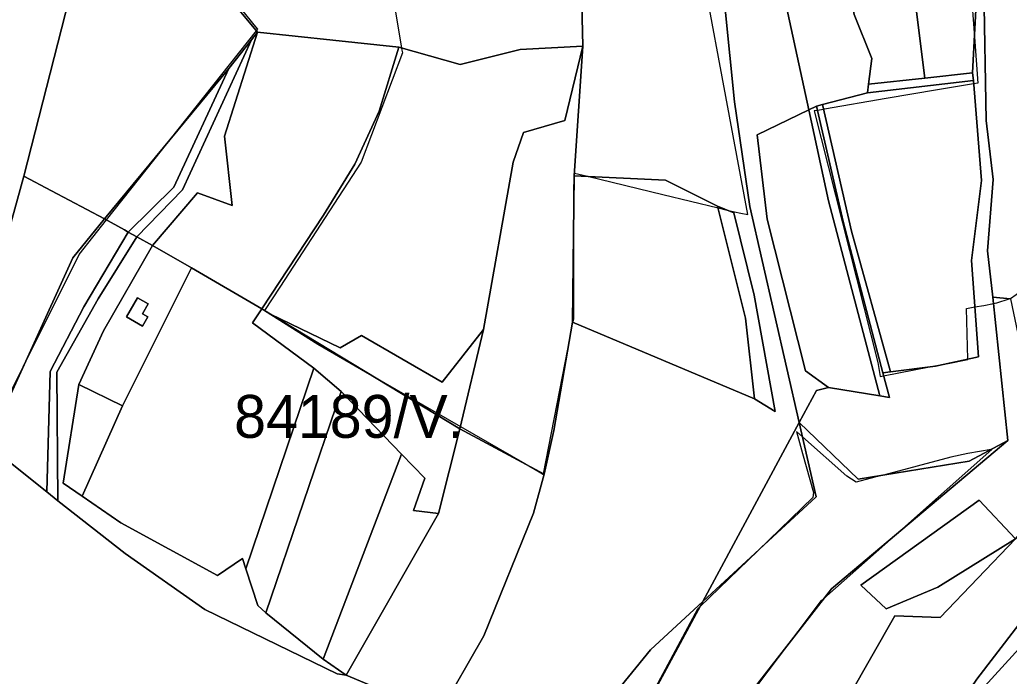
# Model space of a CAD drawing. Extents: x -477304 to -465429, y -1159113 to -1149210.
# Drawn here: x -472127.9 to -471781.8, y -1154340.7 to -1154111.1 of the extents above; entities that cross this region are included whole.
import ezdxf

# ---------------------------------------------------------------- set-up
doc = ezdxf.new("R2010")
doc.units = 0
for name, color, linetype in [('BPEJ_s', 7, 'Continuous'), ('ostatni_s', 7, 'Continuous'), ('PUPFL_s', 7, 'Continuous'), ('trav_porost_s', 7, 'Continuous'), ('zahrada_s', 7, 'Continuous')]:
    doc.layers.add(name, color=color, linetype=linetype)

msp = doc.modelspace()

# ---------------------------------------------------------------- linework, layer by layer
at = {"layer": 'BPEJ_s'}
for points in [[(-472004.52, -1154059.81), (-471994.33, -1154120.97), (-471994.21, -1154121.69), (-471994.05, -1154122.61), (-472008.5, -1154160.86), (-472036.97, -1154204.63), (-472042.28, -1154212.78), (-472023.59, -1154224.6), (-472004.72, -1154235.49), (-471973.74, -1154253.36), (-471951.23, -1154266.35), (-471946.24, -1154269.22), (-471944.69, -1154270.12), (-471944.65, -1154269.9), (-471936.21, -1154226.36), (-471934.38, -1154216.96), (-471934.13, -1154215.68), (-471934.13, -1154179.18), (-471934.13, -1154169.78), (-471933.99, -1154167.43), (-471933.88, -1154165.62), (-471933.83, -1154164.76), (-471929.29, -1154165.85), (-471902.91, -1154172.17), (-471883.62, -1154176.87), (-471880.4, -1154177.66), (-471877.83, -1154178.28), (-471875.63, -1154178.71), (-471873.17, -1154179.2), (-471895.89, -1154057.17)], [(-471929.29, -1154165.85), (-471902.91, -1154172.17), (-471883.62, -1154176.87), (-471880.4, -1154177.66), (-471877.83, -1154178.28), (-471875.63, -1154178.71), (-471873.17, -1154179.2), (-471895.89, -1154057.17)], [(-472004.52, -1154059.81), (-471994.33, -1154120.97), (-471994.21, -1154121.69), (-471994.05, -1154122.61), (-472008.5, -1154160.86), (-472036.97, -1154204.63), (-472042.28, -1154212.78), (-472023.59, -1154224.6), (-472004.72, -1154235.49), (-471973.74, -1154253.36), (-471951.23, -1154266.35), (-471946.24, -1154269.22), (-471944.69, -1154270.12), (-471944.65, -1154269.9), (-471936.21, -1154226.36), (-471934.38, -1154216.96), (-471934.13, -1154215.68), (-471934.13, -1154179.18), (-471934.13, -1154169.78), (-471933.99, -1154167.43), (-471933.88, -1154165.62), (-471933.83, -1154164.76), (-471929.29, -1154165.85)], [(-472137.69, -1154254.35), (-472126.75, -1154232.46), (-472107.09, -1154193.16), (-472097.54, -1154181.12), (-472072.46, -1154149.52), (-472045.06, -1154114.98), (-472044.62, -1154114.42), (-472045.9, -1154112.84), (-472050.19, -1154107.53), (-472059.27, -1154096.3), (-472069.27, -1154083.94)], [(-471795.17, -1154100.09), (-471793.92, -1154117.15), (-471792.74, -1154133.3), (-471794.21, -1154133.54), (-471806.89, -1154135.59), (-471824.79, -1154138.66), (-471846.38, -1154142.37), (-471846.55, -1154142.4), (-471846.73, -1154142.44), (-471848.84, -1154142.8), (-471850, -1154143), (-471827.68, -1154230.98), (-471826.86, -1154235.85), (-471825.69, -1154235.63), (-471809.62, -1154232.54), (-471806.51, -1154231.95), (-471803.07, -1154231.29), (-471796.19, -1154229.97), (-471796.2, -1154229.76), (-471796.68, -1154212.06), (-471793.77, -1154211.54), (-471790.64, -1154210.98), (-471787.26, -1154210.37), (-471786.04, -1154210.15), (-471781.79, -1154208.67), (-471781.7, -1154208.61)], [(-471795.17, -1154100.09), (-471793.92, -1154117.15), (-471792.74, -1154133.3), (-471794.21, -1154133.54), (-471806.89, -1154135.59)], [(-472137.69, -1154254.35), (-472126.75, -1154232.46), (-472107.09, -1154193.16), (-472097.54, -1154181.12), (-472072.46, -1154149.52), (-472045.06, -1154114.98), (-472044.62, -1154114.42), (-472045.9, -1154112.84), (-472050.19, -1154107.53)], [(-471806.89, -1154135.59), (-471824.79, -1154138.66), (-471846.38, -1154142.37), (-471846.55, -1154142.4), (-471846.73, -1154142.44), (-471848.84, -1154142.8), (-471850, -1154143), (-471827.68, -1154230.98), (-471826.86, -1154235.85), (-471825.69, -1154235.63), (-471809.62, -1154232.54), (-471806.51, -1154231.95), (-471803.07, -1154231.29), (-471796.19, -1154229.97), (-471796.2, -1154229.76), (-471796.68, -1154212.06), (-471793.77, -1154211.54), (-471790.64, -1154210.98), (-471787.26, -1154210.37), (-471786.04, -1154210.15), (-471781.79, -1154208.67), (-471781.7, -1154208.61)], [(-471912.04, -1154399.69), (-471855.58, -1154325.03), (-471847.44, -1154314.27), (-471846.65, -1154313.57), (-471821.16, -1154290.97), (-471820.19, -1154290.11), (-471787.83, -1154261.35), (-471788.13, -1154261.41), (-471796.24, -1154262.85), (-471802.18, -1154264.12), (-471825.76, -1154270.32), (-471828.78, -1154271.12), (-471835.33, -1154272.84), (-471838.52, -1154270.71), (-471854.05, -1154257.02), (-471856.2, -1154255.13), (-471854.03, -1154262.85), (-471850.2, -1154276.45), (-471850.42, -1154278.15), (-471869.64, -1154296.77), (-471889.96, -1154316.44), (-471890.79, -1154317.24), (-471935.82, -1154401.22)], [(-471912.04, -1154399.69), (-471855.58, -1154325.03), (-471847.44, -1154314.27), (-471846.65, -1154313.57), (-471821.16, -1154290.97), (-471820.19, -1154290.11), (-471787.83, -1154261.35), (-471788.13, -1154261.41), (-471796.24, -1154262.85), (-471802.18, -1154264.12), (-471825.76, -1154270.32), (-471828.78, -1154271.12), (-471835.33, -1154272.84), (-471838.52, -1154270.71), (-471854.05, -1154257.02), (-471856.2, -1154255.13), (-471854.03, -1154262.85), (-471850.2, -1154276.45), (-471850.42, -1154278.15), (-471869.64, -1154296.77), (-471889.96, -1154316.44), (-471890.79, -1154317.24), (-471935.82, -1154401.22)]]:
    msp.add_lwpolyline(points, dxfattribs=at)
at = {"layer": 'ostatni_s'}
for points in [[(-472089.95, -1154185.34), (-472074.01, -1154169.64), (-472054.75, -1154128.13), (-472046.86, -1154118.07), (-472071.02, -1154170.63), (-472087, -1154186.98)], [(-472114.93, -1154234.33), (-472114.63, -1154279.3), (-472118.45, -1154276.25), (-472117.31, -1154234.13), (-472105.56, -1154211.52), (-472089.95, -1154185.34), (-472087, -1154186.98), (-472100.47, -1154208.73)], [(-472083.1, -1154215.03), (-472084.94, -1154218.24), (-472090.58, -1154215.01), (-472086.75, -1154208.33), (-472083.02, -1154210.47), (-472085.01, -1154213.94)], [(-472041.82, -1154318.54), (-472044.67, -1154316.01), (-472048.8, -1154303.1), (-472025.1, -1154232.95), (-472015.45, -1154241.12)]]:
    msp.add_lwpolyline(points, close=True, dxfattribs=at)
at = {"layer": 'PUPFL_s'}
for points in [[(-471841.61, -1153878.07), (-471836.46, -1153915.86), (-471899.42, -1153971.4), (-471889.38, -1154008.16), (-471893.74, -1154052.75), (-471881.11, -1154107.33), (-471877.89, -1154139.79), (-471872.5, -1154176.44), (-471855.2, -1154252.01), (-471888.96, -1154314.59), (-471907.31, -1154331.52), (-471955.98, -1154391.34)], [(-471734.4, -1153905.75), (-471726.4, -1153959.93), (-471710.55, -1154003.53), (-471701.77, -1154028.61), (-471695.67, -1154044.05), (-471690.13, -1154061.98), (-471696.38, -1154070.81), (-471710.32, -1154086.43), (-471737.71, -1154129.54), (-471723.95, -1154151.12), (-471712.78, -1154176.98), (-471754.14, -1154191.03), (-471771.35, -1154201.7), (-471781.26, -1154208.65), (-471787.5, -1154208.08), (-471789.38, -1154191.93), (-471787.42, -1154166.99), (-471789.78, -1154146.28), (-471790.63, -1154099.78), (-471797.5, -1154043.85), (-471801.99, -1154021.33), (-471809.71, -1153954.36), (-471803.96, -1153939.59), (-471809.55, -1153887.46)], [(-471981.07, -1154353.65), (-471965.54, -1154326.58), (-471948.2, -1154283.67), (-471944.42, -1154270.02), (-471941.04, -1154254.76), (-471934.59, -1154216.87), (-471870.83, -1154243.66), (-471863.68, -1154248.06), (-471871.04, -1154207.41), (-471878.08, -1154178.62), (-471883.77, -1154176.26), (-471901.98, -1154167.18), (-471933.97, -1154165.62), (-471930.91, -1154120.34), (-471932.43, -1154055.71), (-471943.58, -1154011.28), (-471954.71, -1153974.57), (-471962.4, -1153954.64), (-471941.9, -1153949.55), (-471908.66, -1153937.46), (-471902.71, -1153931.9), (-471881.47, -1153912.02)], [(-472129.86, -1154087.81), (-472108.95, -1154082.78), (-472110.64, -1154103.7), (-472126.56, -1154165.78), (-472131.9, -1154185.3)], [(-471790.63, -1154099.78), (-471789.78, -1154146.28), (-471787.42, -1154166.99), (-471789.38, -1154191.93), (-471787.5, -1154208.08), (-471782.26, -1154258.3), (-471795.82, -1154265.47), (-471834.64, -1154271.76), (-471855.2, -1154252.01), (-471849.15, -1154240.79), (-471844.95, -1154239.68), (-471827.01, -1154242.67), (-471823.69, -1154243.22), (-471825.96, -1154234.59), (-471823.27, -1154234.25), (-471807.59, -1154232.29), (-471792.55, -1154228.95), (-471794.9, -1154195.31), (-471791.45, -1154167.34), (-471794.31, -1154132.34), (-471794.58, -1154129.64), (-471793.06, -1154100.8)], [(-471583.86, -1154490.96), (-471670.21, -1154492.33), (-471695.35, -1154463.3), (-471659.44, -1154426.99), (-471716.96, -1154340.3), (-471781.56, -1154355.08), (-471818.22, -1154378.77), (-471793.13, -1154341.75), (-471766.09, -1154306.48), (-471741.12, -1154276.97), (-471668.47, -1154252.77), (-471645.63, -1154265.51), (-471636.59, -1154269.05), (-471626.65, -1154273.16), (-471608.33, -1154269.66), (-471583.68, -1154248.83)]]:
    msp.add_lwpolyline(points, dxfattribs=at)
for points in [[(-471966.51, -1153936.68), (-471962.4, -1153954.64), (-471954.71, -1153974.57), (-471943.58, -1154011.28), (-471932.43, -1154055.71), (-471930.91, -1154120.34), (-471952.91, -1154121.48), (-471973.86, -1154126.7), (-471995.3, -1154120.7), (-472018.39, -1154118.27), (-472044.74, -1154115.37), (-472059.7, -1154097.39), (-472049, -1154070.03), (-472013.69, -1153973.29)], [(-471794.58, -1154129.64), (-471811.3, -1154131.55), (-471823.88, -1154031.15), (-471804.72, -1154027.04), (-471793.06, -1154100.8)], [(-471829.79, -1154124.58), (-471836.02, -1154109.24), (-471851.54, -1154036.22), (-471823.88, -1154031.15), (-471811.3, -1154131.55), (-471830.97, -1154133.67)], [(-471849.19, -1154141.26), (-471851.92, -1154142.59), (-471872.92, -1154045.39), (-471851.54, -1154036.22), (-471836.02, -1154109.24), (-471829.79, -1154124.58), (-471830.97, -1154133.67), (-471831.36, -1154136.63), (-471847.13, -1154140.72)], [(-472110.64, -1154103.7), (-472108.95, -1154082.78), (-472106.04, -1154041.27), (-472059.7, -1154097.39), (-472044.74, -1154115.37), (-472046.86, -1154118.07), (-472054.75, -1154128.13), (-472098.29, -1154180.7), (-472116.8, -1154170.98), (-472126.56, -1154165.78)], [(-471872.92, -1154045.39), (-471851.92, -1154142.59), (-471869.94, -1154151.37), (-471866.4, -1154180.86), (-471853.02, -1154233.87), (-471844.95, -1154239.68), (-471849.15, -1154240.79), (-471855.2, -1154252.01), (-471872.5, -1154176.44), (-471877.89, -1154139.79), (-471881.11, -1154107.33), (-471893.74, -1154052.75)], [(-472046.86, -1154118.07), (-472044.74, -1154115.37), (-472056.25, -1154151.79), (-472053.58, -1154176.08), (-472065.78, -1154171.6), (-472081.46, -1154190.05), (-472087, -1154186.98), (-472071.02, -1154170.63)], [(-472056.25, -1154151.79), (-472044.74, -1154115.37), (-472018.39, -1154118.27), (-471995.3, -1154120.7), (-472002.21, -1154143.01), (-472010.67, -1154161.59), (-472021.72, -1154179.43), (-472043.18, -1154212.24), (-472067.79, -1154197.85), (-472081.46, -1154190.05), (-472065.78, -1154171.6), (-472053.58, -1154176.08)], [(-472008.33, -1154221.51), (-472015.8, -1154225.83), (-472040.23, -1154214.01), (-472043.18, -1154212.24), (-472021.72, -1154179.43), (-472010.67, -1154161.59), (-472002.21, -1154143.01), (-471995.3, -1154120.7), (-471973.86, -1154126.7), (-471952.91, -1154121.48), (-471930.91, -1154120.34), (-471937.18, -1154146.38), (-471951.64, -1154150.57), (-471955.25, -1154160.89), (-471965.64, -1154219.46), (-471980.19, -1154237.83)], [(-471934.59, -1154216.87), (-471941.04, -1154254.76), (-471944.42, -1154270.02), (-471973.92, -1154254.12), (-471965.64, -1154219.46), (-471955.25, -1154160.89), (-471951.64, -1154150.57), (-471937.18, -1154146.38), (-471930.91, -1154120.34), (-471933.97, -1154165.62)], [(-472089.95, -1154185.34), (-472091.31, -1154184.6), (-472098.29, -1154180.7), (-472054.75, -1154128.13), (-472074.01, -1154169.64)], [(-471811.3, -1154131.55), (-471794.58, -1154129.64), (-471794.31, -1154132.34), (-471831.36, -1154136.63), (-471830.97, -1154133.67)], [(-471836.89, -1154184.99), (-471847.13, -1154140.72), (-471831.36, -1154136.63), (-471794.31, -1154132.34), (-471791.45, -1154167.34), (-471794.9, -1154195.31), (-471792.55, -1154228.95), (-471807.59, -1154232.29), (-471823.27, -1154234.25)], [(-471844.94, -1154174.41), (-471851.92, -1154142.59), (-471849.19, -1154141.26), (-471839.88, -1154181.67), (-471825.96, -1154234.59), (-471823.69, -1154243.22), (-471827.01, -1154242.67)], [(-471823.27, -1154234.25), (-471825.96, -1154234.59), (-471839.88, -1154181.67), (-471849.19, -1154141.26), (-471847.13, -1154140.72), (-471836.89, -1154184.99)], [(-471853.02, -1154233.87), (-471866.4, -1154180.86), (-471869.94, -1154151.37), (-471851.92, -1154142.59), (-471844.94, -1154174.41), (-471827.01, -1154242.67), (-471844.95, -1154239.68)], [(-472109.32, -1154194.4), (-472138.87, -1154258.95), (-472149, -1154248.98), (-472154.71, -1154243.06), (-472143.77, -1154210.95), (-472131.9, -1154185.3), (-472126.56, -1154165.78), (-472116.8, -1154170.98), (-472098.29, -1154180.7)], [(-471870.83, -1154243.66), (-471934.59, -1154216.87), (-471933.97, -1154165.62), (-471901.98, -1154167.18), (-471883.77, -1154176.26), (-471874.08, -1154215.47)], [(-471870.83, -1154243.66), (-471874.08, -1154215.47), (-471883.77, -1154176.26), (-471878.08, -1154178.62), (-471871.04, -1154207.41), (-471863.68, -1154248.06)], [(-472109.32, -1154194.4), (-472098.29, -1154180.7), (-472091.31, -1154184.6), (-472089.95, -1154185.34), (-472105.56, -1154211.52), (-472117.31, -1154234.13), (-472118.45, -1154276.25), (-472134.66, -1154263.23), (-472138.87, -1154258.95)], [(-471837.82, -1154347.78), (-471848.06, -1154350.73), (-471868.97, -1154369.01), (-471884.48, -1154408.39), (-471914.29, -1154400.4), (-471843.95, -1154310.1), (-471782.26, -1154258.3), (-471787.5, -1154208.08), (-471781.26, -1154208.65), (-471772.05, -1154252.6), (-471770.57, -1154253.93), (-471748.55, -1154273.72), (-471763.47, -1154290.85), (-471771.93, -1154283.95), (-471779.56, -1154292.63), (-471792.26, -1154279.16), (-471833.62, -1154308.86), (-471824.85, -1154317.17), (-471806.7, -1154309.59), (-471779.56, -1154292.63), (-471805.86, -1154320.16), (-471821.72, -1154319.63)], [(-471981.43, -1154283.83), (-471990.23, -1154282.68), (-471986.24, -1154271.38), (-471994.42, -1154263.08), (-472015.45, -1154241.12), (-472025.1, -1154232.95), (-472046.46, -1154217.13), (-472043.18, -1154212.24), (-472040.23, -1154214.01), (-471973.92, -1154254.12)], [(-471980.19, -1154237.83), (-471965.64, -1154219.46), (-471973.92, -1154254.12), (-472040.23, -1154214.01), (-472015.8, -1154225.83), (-472008.33, -1154221.51)], [(-471782.26, -1154258.3), (-471843.95, -1154310.1), (-471914.29, -1154400.4), (-471926.3, -1154475.13), (-471961.55, -1154462.05), (-471957.95, -1154398.09), (-471935.7, -1154401.24), (-471888.96, -1154314.59), (-471849.26, -1154277.96), (-471855.2, -1154252.01), (-471834.64, -1154271.76), (-471795.82, -1154265.47)], [(-471855.2, -1154252.01), (-471849.26, -1154277.96), (-471888.96, -1154314.59)], [(-471981.43, -1154283.83), (-471973.92, -1154254.12), (-471944.42, -1154270.02), (-471948.2, -1154283.67), (-471965.54, -1154326.58), (-471981.07, -1154353.65), (-471985.85, -1154352.04), (-472013.74, -1154340.31)], [(-472118.45, -1154276.25), (-472114.63, -1154279.3), (-472091, -1154297.81), (-472063.16, -1154317.31), (-472016.85, -1154339.92), (-472013.74, -1154340.31), (-471985.85, -1154352.04), (-471981.07, -1154353.65), (-472002.86, -1154394.15), (-472050.95, -1154379.38), (-472068.05, -1154373.16), (-472106.23, -1154357.73), (-472143.62, -1154354.24), (-472181.45, -1154349.57), (-472138.87, -1154258.95), (-472134.66, -1154263.23)], [(-471986.24, -1154271.38), (-471990.23, -1154282.68), (-471981.43, -1154283.83), (-472013.74, -1154340.31), (-472021.8, -1154334.74), (-471994.42, -1154263.08)], [(-471674.79, -1154269.38), (-471718.59, -1154289.97), (-471745.29, -1154324.08), (-471721.3, -1154284.54), (-471726.92, -1154281.54), (-471746.93, -1154296.63), (-471790.43, -1154344.3), (-471785.46, -1154348.33), (-471763.4, -1154337.64), (-471712.96, -1154324.74)], [(-471745.29, -1154324.08), (-471718.59, -1154289.97), (-471674.79, -1154269.38), (-471712.96, -1154324.74), (-471763.4, -1154337.64), (-471785.46, -1154348.33), (-471790.43, -1154344.3), (-471746.93, -1154296.63), (-471726.92, -1154281.54), (-471721.3, -1154284.54)], [(-471821.72, -1154319.63), (-471805.86, -1154320.16), (-471779.56, -1154292.63), (-471771.93, -1154283.95), (-471763.47, -1154290.85), (-471748.55, -1154273.72), (-471741.12, -1154276.97), (-471766.09, -1154306.48), (-471793.13, -1154341.75), (-471818.22, -1154378.77), (-471837.2, -1154392.79), (-471884.48, -1154408.39), (-471868.97, -1154369.01), (-471848.06, -1154350.73), (-471837.82, -1154347.78)], [(-471833.62, -1154308.86), (-471792.26, -1154279.16), (-471779.56, -1154292.63), (-471806.7, -1154309.59), (-471824.85, -1154317.17)], [(-471955.98, -1154391.34), (-471907.31, -1154331.52), (-471888.96, -1154314.59), (-471935.7, -1154401.24), (-471957.95, -1154398.09)]]:
    msp.add_lwpolyline(points, close=True, dxfattribs=at)
at = {"layer": 'trav_porost_s'}
for points in [[(-472050.03, -1154299.56), (-472048.8, -1154303.1), (-472044.67, -1154316.01), (-472041.82, -1154318.54), (-472021.8, -1154334.74), (-472013.74, -1154340.31), (-472016.85, -1154339.92), (-472063.16, -1154317.31), (-472091, -1154297.81), (-472114.63, -1154279.3), (-472114.93, -1154234.33), (-472100.47, -1154208.73), (-472087, -1154186.98), (-472081.46, -1154190.05), (-472098.64, -1154219.92), (-472107.31, -1154238.67), (-472112.7, -1154273.2), (-472106.08, -1154277.68), (-472092.54, -1154287.07), (-472058.73, -1154305.48)], [(-472067.79, -1154197.85), (-472043.18, -1154212.24), (-472046.46, -1154217.13), (-472025.1, -1154232.95), (-472048.8, -1154303.1), (-472050.03, -1154299.56), (-472058.73, -1154305.48), (-472092.54, -1154287.07), (-472106.08, -1154277.68), (-472092.02, -1154246.09)], [(-472107.31, -1154238.67), (-472092.02, -1154246.09), (-472106.08, -1154277.68), (-472112.7, -1154273.2)], [(-472015.45, -1154241.12), (-471994.42, -1154263.08), (-472021.8, -1154334.74), (-472041.82, -1154318.54)]]:
    msp.add_lwpolyline(points, close=True, dxfattribs=at)
at = {"layer": 'zahrada_s'}
for points in [[(-472098.64, -1154219.92), (-472081.46, -1154190.05), (-472067.79, -1154197.85), (-472092.02, -1154246.09), (-472107.31, -1154238.67)], [(-472090.58, -1154215.01), (-472084.94, -1154218.24), (-472083.1, -1154215.03), (-472085.01, -1154213.94), (-472083.02, -1154210.47), (-472086.75, -1154208.33)]]:
    msp.add_lwpolyline(points, close=True, dxfattribs=at)

# ---------------------------------------------------------------- texts
at = {"layer": 'BPEJ_s'}
msp.add_text('84189/V.', height=15, dxfattribs=at).set_placement((-472052.93, -1154257.32))

doc.saveas('drawing.dxf')
